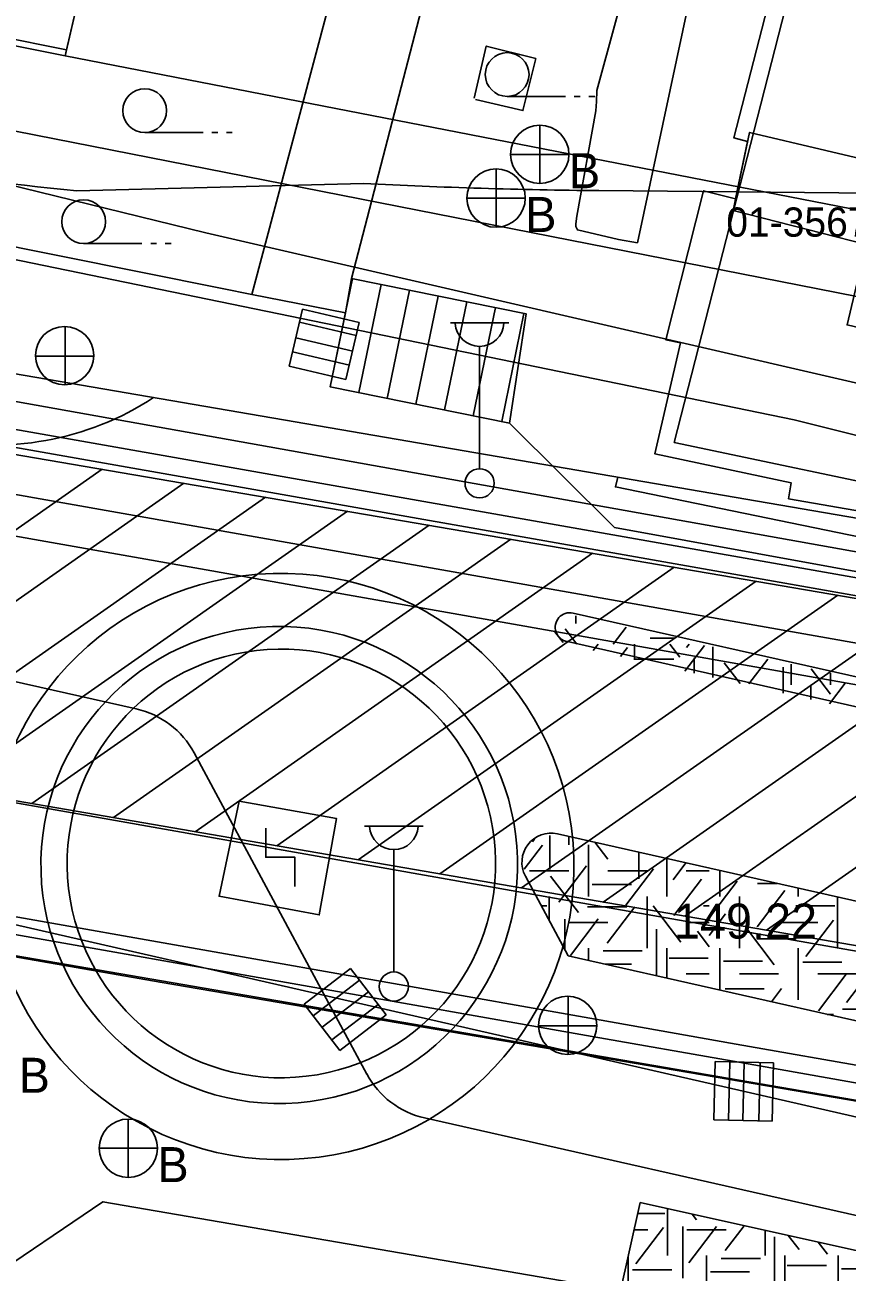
# Model space of a CAD drawing. Extents: x 419101 to 420177, y 4451541 to 4452254.
# Drawn here: x 419694.04 to 419722.22, y 4451892.61 to 4451935.34 of the extents above; entities that cross this region are included whole.
import ezdxf

# ---------------------------------------------------------------- set-up
doc = ezdxf.new("R2010")
doc.units = 0
for name, color, linetype in [('1_PLAN_ONAMA_SINIRI', 7, 'Continuous'), ('2_KADASTRO', 7, 'Continuous'), ('3_HALİHAZIR', 7, 'Continuous'), ('Level 10', 7, 'Continuous'), ('Level 28', 7, 'Continuous'), ('Level 41', 7, 'Continuous'), ('Level 53', 7, 'Continuous'), ('Level 57', 7, 'Continuous'), ('Level 60', 7, 'Continuous'), ('Level 62', 7, 'Continuous')]:
    doc.layers.add(name, color=color, linetype=linetype)

msp = doc.modelspace()

# ---------------------------------------------------------------- linework, layer by layer
at = {"layer": '1_PLAN_ONAMA_SINIRI'}
msp.add_line((419695.818, 4451929.659), (419705.642, 4451929.912), dxfattribs=at)
msp.add_lwpolyline([(419713.708, 4451929.666), (419776.024, 4451929.06)], dxfattribs=at)
for radius, start, end in [(195.8, 259.98037, 264.20064), (194.8, 267.06909, 269.44269)]:
    msp.add_arc((419715.603, 4452124.457), radius, start, end, dxfattribs=at)
at = {"layer": '2_KADASTRO'}
for points in [[(419621.193, 4451949.157), (419634.331, 4452007.12), (419634.362, 4452007.254), (419700.896, 4452017.498), (419711.084, 4452019.067), (419700.128, 4451968.364), (419703.203, 4451967.824), (419695.419, 4451934.291), (419680.246, 4451937.33)], [(419716.29, 4451921.04), (419721.41, 4451941.02), (419730.324, 4451938.67), (419725.31, 4451919.14)], [(419619.172, 4451899.794), (419621.024, 4451915.322), (419621.341, 4451917.985), (419621.837, 4451922.14), (419637.166, 4451918.324), (419680.932, 4451907.431), (419743.741, 4451893.072), (419755.716, 4451891.108), (419744.449, 4451835.057), (419741.585, 4451835.476), (419748.828, 4451874.587), (419747.609, 4451874.824), (419694.6, 4451885.13), (419691.339, 4451885.764), (419687.729, 4451886.465), (419623.249, 4451899.001)]]:
    msp.add_lwpolyline(points, close=True, dxfattribs=at)
at = {"layer": '3_HALİHAZIR'}
for p, q in [((419710.569, 4451932.896), (419712.569, 4451932.896)), ((419712.869, 4451932.896), (419713.069, 4451932.896)), ((419713.369, 4451932.896), (419713.569, 4451932.896)), ((419698.148, 4451931.659), (419700.148, 4451931.659)), ((419700.448, 4451931.659), (419700.648, 4451931.659)), ((419700.948, 4451931.659), (419701.148, 4451931.659)), ((419711.687, 4451931.91), (419711.687, 4451929.91)), ((419710.687, 4451930.91), (419712.687, 4451930.91)), ((419710.19, 4451930.411), (419710.19, 4451928.411)), ((419709.19, 4451929.411), (419711.19, 4451929.411)), ((419696.052, 4451927.852), (419698.052, 4451927.852)), ((419698.352, 4451927.852), (419698.552, 4451927.852)), ((419698.852, 4451927.852), (419699.052, 4451927.852)), ((419704.501, 4451922.944), (419705.266, 4451926.65)), ((419705.481, 4451922.746), (419706.246, 4451926.451)), ((419706.461, 4451922.547), (419707.226, 4451926.252)), ((419707.441, 4451922.349), (419708.206, 4451926.054)), ((419703.555, 4451925.6), (419703.098, 4451923.653)), ((419703.555, 4451925.6), (419703.098, 4451923.653)), ((419705.502, 4451925.143), (419703.555, 4451925.6)), ((419705.502, 4451925.143), (419703.555, 4451925.6)), ((419708.421, 4451922.15), (419709.186, 4451925.855)), ((419709.401, 4451921.951), (419710.166, 4451925.656)), ((419705.399, 4451924.702), (419703.452, 4451925.16)), ((419710.381, 4451921.753), (419711.146, 4451925.457)), ((419695.416, 4451923.005), (419695.416, 4451925.005)), ((419705.045, 4451923.196), (419705.502, 4451925.143)), ((419705.045, 4451923.196), (419705.502, 4451925.143)), ((419708.625, 4451925.137), (419710.625, 4451925.137)), ((419705.274, 4451924.169), (419703.327, 4451924.627)), ((419709.625, 4451920.137), (419709.625, 4451924.33)), ((419694.396, 4451923.995), (419696.396, 4451923.995)), ((419705.161, 4451923.687), (419703.213, 4451924.144)), ((419703.098, 4451923.653), (419705.045, 4451923.196)), ((419703.098, 4451923.653), (419705.045, 4451923.196)), ((419705.685, 4451907.892), (419707.685, 4451907.892)), ((419706.685, 4451902.892), (419706.685, 4451907.085)), ((419705.203, 4451903.006), (419703.617, 4451901.787)), ((419705.203, 4451903.006), (419703.617, 4451901.787)), ((419706.422, 4451901.42), (419705.203, 4451903.006)), ((419706.422, 4451901.42), (419705.203, 4451903.006)), ((419703.925, 4451901.387), (419705.51, 4451902.605)), ((419704.227, 4451900.994), (419705.812, 4451902.213)), ((419703.617, 4451901.787), (419704.836, 4451900.201)), ((419703.617, 4451901.787), (419704.836, 4451900.201)), ((419704.56, 4451900.56), (419706.146, 4451901.778)), ((419712.657, 4451900.052), (419712.657, 4451902.052)), ((419704.836, 4451900.201), (419706.422, 4451901.42)), ((419704.836, 4451900.201), (419706.422, 4451901.42)), ((419711.637, 4451901.042), (419713.637, 4451901.042)), ((419717.697, 4451899.823), (419717.649, 4451897.823)), ((419717.697, 4451899.823), (419717.649, 4451897.823)), ((419719.696, 4451899.775), (419717.697, 4451899.823)), ((419719.696, 4451899.775), (419717.697, 4451899.823)), ((419718.154, 4451897.811), (419718.202, 4451899.81)), ((419718.649, 4451897.799), (419718.697, 4451899.799)), ((419719.196, 4451897.786), (419719.244, 4451899.785)), ((419719.648, 4451897.775), (419719.696, 4451899.775)), ((419719.648, 4451897.775), (419719.696, 4451899.775)), ((419697.582, 4451897.851), (419697.582, 4451895.851)), ((419717.649, 4451897.823), (419719.648, 4451897.775)), ((419717.649, 4451897.823), (419719.648, 4451897.775)), ((419696.582, 4451896.851), (419698.582, 4451896.851))]:
    msp.add_line(p, q, dxfattribs=at)
for points in [[(419718.882, 4451991.662), (419715.975, 4451979.877), (419714.689, 4451980.16), (419712.742, 4451972.393), (419713.951, 4451972.047), (419711.923, 4451964.383), (419710.728, 4451964.696), (419708.642, 4451956.996), (419709.944, 4451956.632), (419701.817, 4451926.108)], [(419709.944, 4451956.632), (419712.165, 4451956.046), (419712.381, 4451955.914), (419712.537, 4451955.675), (419712.542, 4451955.476), (419710.532, 4451947.036), (419707.636, 4451935.898), (419705.232, 4451926.657), (419705.025, 4451925.484)], [(419717.028, 4451937.203), (419716.047, 4451937.464), (419715.252, 4451937.674), (419715.036, 4451937.717), (419714.961, 4451937.715), (419714.883, 4451937.671), (419713.638, 4451933.098), (419713.627, 4451932.72), (419713.604, 4451932.404), (419712.963, 4451928.792), (419712.918, 4451928.529), (419712.924, 4451928.435), (419712.976, 4451928.319), (419714.385, 4451927.992), (419715.032, 4451927.878)], [(419715.032, 4451927.878), (419717.028, 4451937.203)], [(419709.433, 4451932.84), (419709.854, 4451934.618), (419711.548, 4451934.193), (419711.112, 4451932.411), (419709.488, 4451932.79)], [(419675.642, 4451931.358), (419700.798, 4451926.313)], [(419700.798, 4451926.313), (419701.817, 4451926.108)], [(419701.817, 4451926.108), (419705.025, 4451925.484)], [(419710.65, 4451921.698), (419714.25, 4451918.119), (419736.502, 4451914.073)], [(419702.295, 4451907.823), (419702.295, 4451906.823), (419703.295, 4451906.823), (419703.295, 4451905.823)], [(419731.267, 4451841.721), (419687.188, 4451848.495), (419685.591, 4451852.474), (419687.455, 4451863.491), (419688.909, 4451871.204), (419691.319, 4451884.416), (419692.623, 4451892.244), (419696.715, 4451895.016), (419716.058, 4451891.695), (419750.649, 4451885.191), (419742.081, 4451839.871), (419736.813, 4451840.658)]]:
    msp.add_lwpolyline(points, dxfattribs=at)
for points in [[(419726.25, 4451923.894), (419725.017, 4451918.268), (419720.215, 4451919.107), (419720.308, 4451919.651), (419715.635, 4451920.643), (419716.51, 4451924.455), (419716.004, 4451924.556), (419717.299, 4451929.665), (419718.399, 4451929.388), (419718.812, 4451931.347), (419718.335, 4451931.476), (419720.945, 4451941.598), (419727.057, 4451940.049), (419726.932, 4451939.548), (419726.733, 4451938.699), (419729.514, 4451937.911), (419728.783, 4451934.315), (419727.631, 4451929.378), (419726.745, 4451929.567), (419725.655, 4451924.656), (419726.356, 4451924.531)], [(419718.314, 4451928.983), (419718.878, 4451931.661), (419724.107, 4451930.423), (419725.366, 4451935.22), (419728.783, 4451934.315), (419727.631, 4451929.378), (419726.745, 4451929.567), (419725.655, 4451924.656), (419726.356, 4451924.531), (419726.25, 4451923.894), (419724.714, 4451924.229), (419724.715, 4451924.472), (419722.221, 4451925.065), (419722.877, 4451927.822)], [(419705.025, 4451925.484), (419704.5, 4451922.945), (419710.65, 4451921.698), (419711.226, 4451925.441), (419705.232, 4451926.657)], [(419701.388, 4451908.745), (419700.694, 4451905.485), (419704.127, 4451904.844), (419704.724, 4451908.147)]]:
    msp.add_lwpolyline(points, close=True, dxfattribs=at)
for centre, radius in [((419710.569, 4451933.646), 0.75), ((419698.148, 4451932.409), 0.75), ((419711.687, 4451930.91), 1), ((419710.19, 4451929.411), 1), ((419696.052, 4451928.602), 0.75), ((419695.401, 4451924.013), 1), ((419709.625, 4451919.637), 0.5), ((419706.685, 4451902.392), 0.5), ((419712.642, 4451901.06), 1), ((419697.582, 4451896.851), 1)]:
    msp.add_circle(centre, radius, dxfattribs=at)
for centre in [(419709.625, 4451925.167), (419706.685, 4451907.922)]:
    msp.add_arc(centre, 0.837, 183.298, 356.9072, dxfattribs=at)
for centre, major_axis, ratio in [((419702.821, 4451906.507), (-0.793, 10.012), 0.999697), ((419702.758, 4451906.558), (-0.229, 8.171), 0.99943), ((419702.83, 4451906.611), (-1.229, 7.242), 0.999381)]:
    msp.add_ellipse(centre, major_axis=major_axis, ratio=ratio, dxfattribs=at)
at = {"layer": 'Level 10'}
msp.add_line((419820.281, 4451906.85), (419689.726, 4451932.484), dxfattribs=at)
msp.add_lwpolyline([(419784.175, 4451869.881), (419784.172, 4451869.84), (419757.983, 4451874.903), (419762.465, 4451909.73), (419753.613, 4451911.43), (419714.28, 4451919.516), (419714.362, 4451919.845)], dxfattribs=at)
at = {"layer": 'Level 28'}
for p, q in [((419695.465, 4451934.488), (419687.981, 4451935.987)), ((419695.465, 4451934.488), (419695.419, 4451934.291)), ((419873.659, 4451899.602), (419695.419, 4451934.291))]:
    msp.add_line(p, q, dxfattribs=at)
at = {"layer": 'Level 41'}
for p, q in [((419712.922, 4451914.836), (419712.922, 4451915.09)), ((419712.486, 4451914.186), (419712.208, 4451914.552)), ((419712.954, 4451914.127), (419712.56, 4451914.645)), ((419714.207, 4451914.127), (419714.645, 4451914.704)), ((419713.522, 4451913.91), (419713.687, 4451914.127)), ((419714.936, 4451914.127), (419714.936, 4451913.591)), ((419715.469, 4451914.333), (419716.302, 4451914.333)), ((419716.485, 4451913.675), (419716.141, 4451914.127)), ((419716.659, 4451913.203), (419717.328, 4451914.083)), ((419716.711, 4451914.007), (419716.802, 4451914.127)), ((419714.452, 4451913.7), (419714.69, 4451914.014)), ((419714.936, 4451913.613), (419716.279, 4451913.613)), ((419716.978, 4451913.66), (419716.978, 4451913.131)), ((419717.622, 4451914.037), (419717.622, 4451912.985)), ((419718.855, 4451912.764), (419719.502, 4451913.616)), ((419718.554, 4451912.775), (419718.013, 4451913.487)), ((419720.026, 4451913.339), (419720.026, 4451912.443)), ((419720.308, 4451913.436), (419720.308, 4451912.729)), ((419721.652, 4451912.413), (419720.991, 4451913.283)), ((419721.616, 4451912.084), (419722.149, 4451912.786)), ((419721.651, 4451913.135), (419721.651, 4451912.729)), ((419721.651, 4451913.135), (419721.651, 4451912.729)), ((419720.98, 4451912.729), (419720.98, 4451912.228)), ((419720.98, 4451912.729), (419720.98, 4451912.228)), ((419711.151, 4451906.409), (419711.775, 4451907.231)), ((419711.437, 4451907.347), (419711.51, 4451907.443)), ((419712.037, 4451907.564), (419712.037, 4451906.407)), ((419712.681, 4451907.537), (419712.681, 4451907.243)), ((419713.353, 4451907.243), (419713.353, 4451905.476)), ((419714.021, 4451906.752), (419713.579, 4451907.334)), ((419715.085, 4451906.994), (419715.085, 4451906.086)), ((419716.039, 4451906.779), (419716.039, 4451905.476)), ((419716.039, 4451906.779), (419716.039, 4451905.476)), ((419711.338, 4451906.359), (419712.681, 4451906.359)), ((419712.343, 4451905.28), (419713.294, 4451906.529)), ((419714.024, 4451906.359), (419715.367, 4451906.359)), ((419714.634, 4451905.175), (419715.583, 4451906.425)), ((419716.259, 4451906.05), (419716.699, 4451906.63)), ((419716.71, 4451906.359), (419717.498, 4451906.359)), ((419717.86, 4451905.476), (419717.86, 4451906.368)), ((419713.009, 4451904.93), (419712.059, 4451906.179)), ((419716.285, 4451904.824), (419717.235, 4451906.073)), ((419717.508, 4451904.755), (419718.457, 4451906.004)), ((419719.155, 4451905.925), (419719.822, 4451905.925)), ((419713.484, 4451905.889), (419714.827, 4451905.889)), ((419719.133, 4451904.438), (419720.082, 4451905.688)), ((419720.546, 4451905.762), (419720.546, 4451905.476)), ((419711.745, 4451905.152), (419711.925, 4451905.152)), ((419712.01, 4451905.476), (419712.01, 4451904.659)), ((419713.324, 4451905.119), (419714.667, 4451905.119)), ((419713.994, 4451903.878), (419714.944, 4451905.128)), ((419715.367, 4451905.476), (419715.367, 4451903.709)), ((419716.524, 4451903.912), (419715.575, 4451905.161)), ((419717.294, 4451905.152), (419717.498, 4451905.152)), ((419718.531, 4451905.476), (419718.531, 4451903.709)), ((419720.461, 4451905.152), (419721.804, 4451905.152)), ((419721.889, 4451905.458), (419721.889, 4451903.709)), ((419712.542, 4451904.704), (419712.542, 4451903.669)), ((419712.742, 4451903.458), (419713.691, 4451904.707)), ((419717.498, 4451904.146), (419718.057, 4451904.882)), ((419720.81, 4451903.422), (419721.76, 4451904.672)), ((419712.681, 4451904.592), (419714.024, 4451904.592)), ((419715.685, 4451904.354), (419715.685, 4451902.758)), ((419716.71, 4451904.592), (419717.498, 4451904.592)), ((419717.498, 4451903.752), (419717.092, 4451904.286)), ((419719.718, 4451903.141), (419718.769, 4451904.391)), ((419719.874, 4451904.592), (419721.217, 4451904.592)), ((419719.128, 4451904.032), (419720.471, 4451904.032)), ((419713.353, 4451903.285), (419713.353, 4451903.709)), ((419713.858, 4451903.611), (419715.201, 4451903.611)), ((419716.039, 4451902.678), (419716.039, 4451903.709)), ((419716.121, 4451903.366), (419717.464, 4451903.366)), ((419717.86, 4451902.267), (419717.86, 4451903.709)), ((419720.546, 4451901.941), (419720.546, 4451903.709)), ((419713.928, 4451903.155), (419714.827, 4451903.155)), ((419717.983, 4451903.26), (419719.326, 4451903.26)), ((419720.7, 4451903.226), (419722.043, 4451903.226)), ((419722.196, 4451901.844), (419723.145, 4451903.094)), ((419716.71, 4451902.825), (419717.498, 4451902.825)), ((419718.531, 4451902.825), (419719.874, 4451902.825)), ((419721.217, 4451902.825), (419722.56, 4451902.825)), ((419721.236, 4451901.565), (419722.185, 4451902.814)), ((419718.037, 4451902.314), (419719.379, 4451902.314)), ((419719.628, 4451901.868), (419719.974, 4451902.323)), ((419721.534, 4451901.438), (419721.75, 4451901.438)), ((419722.059, 4451901.613), (419723.402, 4451901.613)), ((419715.042, 4451894.615), (419715.975, 4451894.615)), ((419716.06, 4451894.779), (419716.06, 4451893.172)), ((419717.059, 4451894.393), (419716.908, 4451894.591)), ((419714.918, 4451894.055), (419715.388, 4451894.055)), ((419714.981, 4451892.885), (419715.931, 4451894.135)), ((419716.592, 4451894.167), (419716.592, 4451892.399)), ((419716.731, 4451894.055), (419718.074, 4451894.055)), ((419716.792, 4451892.921), (419717.741, 4451894.17)), ((419718.044, 4451893.341), (419718.693, 4451894.195)), ((419719.417, 4451894.035), (419719.417, 4451893.172)), ((419719.735, 4451893.817), (419719.735, 4451892.049)), ((419720.574, 4451893.375), (419720.206, 4451893.86)), ((419721.548, 4451893.215), (419721.231, 4451893.633)), ((419714.717, 4451891.753), (419714.717, 4451893.147)), ((419717.403, 4451891.404), (419717.403, 4451893.172)), ((419720.089, 4451891.404), (419720.089, 4451893.172)), ((419721.91, 4451891.404), (419721.91, 4451893.172)), ((419714.871, 4451892.689), (419716.214, 4451892.689)), ((419717.908, 4451893.074), (419719.251, 4451893.074)), ((419720.171, 4451892.829), (419721.514, 4451892.829)), ((419722.033, 4451892.723), (419723.376, 4451892.723)), ((419717.534, 4451892.618), (419718.877, 4451892.618))]:
    msp.add_line(p, q, dxfattribs=at)
at = {"layer": 'Level 53'}
for p, q in [((419771.234, 4451907.789), (419627.822, 4451933.129)), ((419627.722, 4451932.529), (419771.144, 4451907.189)), ((419771.564, 4451905.499), (419627.442, 4451930.959)), ((419630.202, 4451929.049), (419748.373, 4451908.169)), ((419683.116, 4451910.616), (419696.686, 4451920.117)), ((419685.882, 4451910.111), (419699.488, 4451919.638)), ((419688.68, 4451909.628), (419702.29, 4451919.158)), ((419691.478, 4451909.146), (419705.092, 4451918.679)), ((419694.275, 4451908.664), (419707.894, 4451918.199)), ((419697.073, 4451908.181), (419710.696, 4451917.719)), ((419699.871, 4451907.699), (419713.497, 4451917.24)), ((419702.669, 4451907.216), (419716.299, 4451916.76)), ((419705.467, 4451906.734), (419719.101, 4451916.281)), ((419708.265, 4451906.251), (419721.903, 4451915.801)), ((419711.063, 4451905.769), (419724.705, 4451915.321)), ((419713.861, 4451905.287), (419727.507, 4451914.842)), ((419716.659, 4451904.804), (419730.309, 4451914.362)), ((419719.457, 4451904.322), (419733.111, 4451913.883))]:
    msp.add_line(p, q, dxfattribs=at)
for points in [[(419747.403, 4451914.173), (419747.403, 4451913.294), (419746.354, 4451911.616), (419629.899, 4451931.549), (419631.158, 4451934.697), (419612.273, 4451938.054), (419609.335, 4451921.268), (419628.22, 4451917.281), (419629.059, 4451921.058), (419684.454, 4451910.357), (419745.305, 4451899.865), (419745.095, 4451897.347), (419785.173, 4451892.101), (419787.481, 4451905.95), (419788.11, 4451908.258), (419757.7, 4451913.118)], [(419628.542, 4451920.739), (419637.312, 4451919.009), (419646.082, 4451917.309), (419654.872, 4451915.649), (419663.662, 4451914.029), (419672.452, 4451912.449), (419673.882, 4451912.189), (419714.263, 4451905.059), (419719.083, 4451904.209), (419723.903, 4451903.369), (419728.723, 4451902.549), (419733.553, 4451901.759), (419733.953, 4451901.689), (419738.783, 4451900.939), (419743.613, 4451900.229), (419747.173, 4451899.729)], [(419616.991, 4451919.169), (419619.991, 4451918.549), (419622.071, 4451918.129), (419630.842, 4451916.359), (419639.632, 4451914.629), (419648.432, 4451912.939), (419657.232, 4451911.289), (419666.042, 4451909.679), (419673.212, 4451908.399), (419713.593, 4451901.269), (419718.413, 4451900.419), (419723.253, 4451899.569), (419728.093, 4451898.748), (419732.943, 4451897.948), (419733.343, 4451897.888), (419738.203, 4451897.138), (419743.073, 4451896.418), (419747.943, 4451895.738), (419752.823, 4451895.108), (419757.703, 4451894.508), (419762.594, 4451893.958), (419767.484, 4451893.438), (419772.014, 4451892.998), (419776.904, 4451892.558)], [(419616.901, 4451918.569), (419619.871, 4451917.959), (419621.951, 4451917.539), (419630.732, 4451915.769), (419639.522, 4451914.039), (419648.312, 4451912.349), (419657.122, 4451910.699), (419665.932, 4451909.089), (419673.112, 4451907.809), (419713.483, 4451900.679), (419718.313, 4451899.829), (419723.153, 4451898.979), (419727.993, 4451898.158), (419732.853, 4451897.358), (419733.253, 4451897.298), (419738.113, 4451896.538), (419742.983, 4451895.828), (419747.863, 4451895.148), (419752.743, 4451894.508), (419757.633, 4451893.918), (419762.524, 4451893.358), (419767.424, 4451892.838), (419771.954, 4451892.398)]]:
    msp.add_lwpolyline(points, dxfattribs=at)
at = {"layer": 'Level 57'}
msp.add_line((419695.465, 4451934.488), (419703.203, 4451967.824), dxfattribs=at)
at = {"layer": 'Level 60'}
for points in [[(419704.295, 4452024.999), (419685.918, 4451924.728), (419757.765, 4451912.394), (419752.832, 4451966.973), (419758.999, 4451998.734), (419751.598, 4451999.351), (419749.131, 4452033.579), (419704.295, 4452024.999)], [(419692.467, 4451950.034), (419689.363, 4451930.883), (419700.244, 4451928.221)], [(419736.199, 4451916.096), (419727.581, 4451916.385), (419665.797, 4451927.432), (419645.961, 4451931.238), (419632.165, 4451936.013), (419610.72, 4451939.692)], [(419700.244, 4451928.221), (419746.408, 4451917.563), (419749.378, 4451916.851)], [(419607.919, 4451928.087), (419606, 4451919.813), (419627.438, 4451914.924), (419678.582, 4451906.044), (419747.619, 4451894.179), (419777.479, 4451890.747)], [(419777.479, 4451890.747), (419747.619, 4451894.179), (419698.675, 4451902.537), (419678.582, 4451906.044), (419627.438, 4451914.924), (419606, 4451919.813)]]:
    msp.add_lwpolyline(points, dxfattribs=at)
at = {"layer": 'Level 62'}
for p, q in [((419608.862, 4451931.992), (419697.858, 4451911.906)), ((419686.656, 4451928.754), (419720.411, 4451921.81)), ((419720.411, 4451921.81), (419757.754, 4451912.513)), ((419712.827, 4451915.192), (419821.723, 4451890.615)), ((419821.492, 4451889.641), (419712.632, 4451914.211)), ((419699.839, 4451910.401), (419705.758, 4451899.394)), ((419738.664, 4451901.672), (419712.295, 4451907.624)), ((419711.195, 4451906.175), (419712.665, 4451903.44)), ((419735.902, 4451898.195), (419712.665, 4451903.44)), ((419707.74, 4451897.889), (419737.981, 4451891.064)), ((419714.423, 4451891.818), (419715.124, 4451894.987)), ((419715.124, 4451894.987), (419728.447, 4451892.032))]:
    msp.add_line(p, q, dxfattribs=at)
for centre, radius, start, end in [((419692.98, 4451930.946), 10, 257.2887, 303.1777), ((419697.198, 4451908.979), 3, 28.2855, 77.2868), ((419712.075, 4451906.648), 1, 77.2809, 208.2679), ((419708.4, 4451900.816), 3, 208.2792, 257.29)]:
    msp.add_arc(centre, radius, start, end, dxfattribs=at)
msp.add_ellipse((419712.73, 4451914.702), major_axis=(-0.503, 0.1), ratio=0.974854, start_param=4.712389, end_param=7.853982, dxfattribs=at)

# ---------------------------------------------------------------- texts
at = {"layer": '2_KADASTRO'}
msp.add_text('01-3567-21', height=1, dxfattribs=at).set_placement((419718.081, 4451928.089))
at = {"layer": '3_HALİHAZIR'}
for p in [(419712.687, 4451929.748), (419711.19, 4451928.249), (419693.826, 4451898.75), (419698.582, 4451895.689)]:
    msp.add_text('B', height=1.2, dxfattribs=at).set_placement(p)
msp.add_text('149.22 ', height=1.2, rotation=359.9979, dxfattribs=at).set_placement((419716.283, 4451904.034))

doc.saveas('drawing.dxf')
